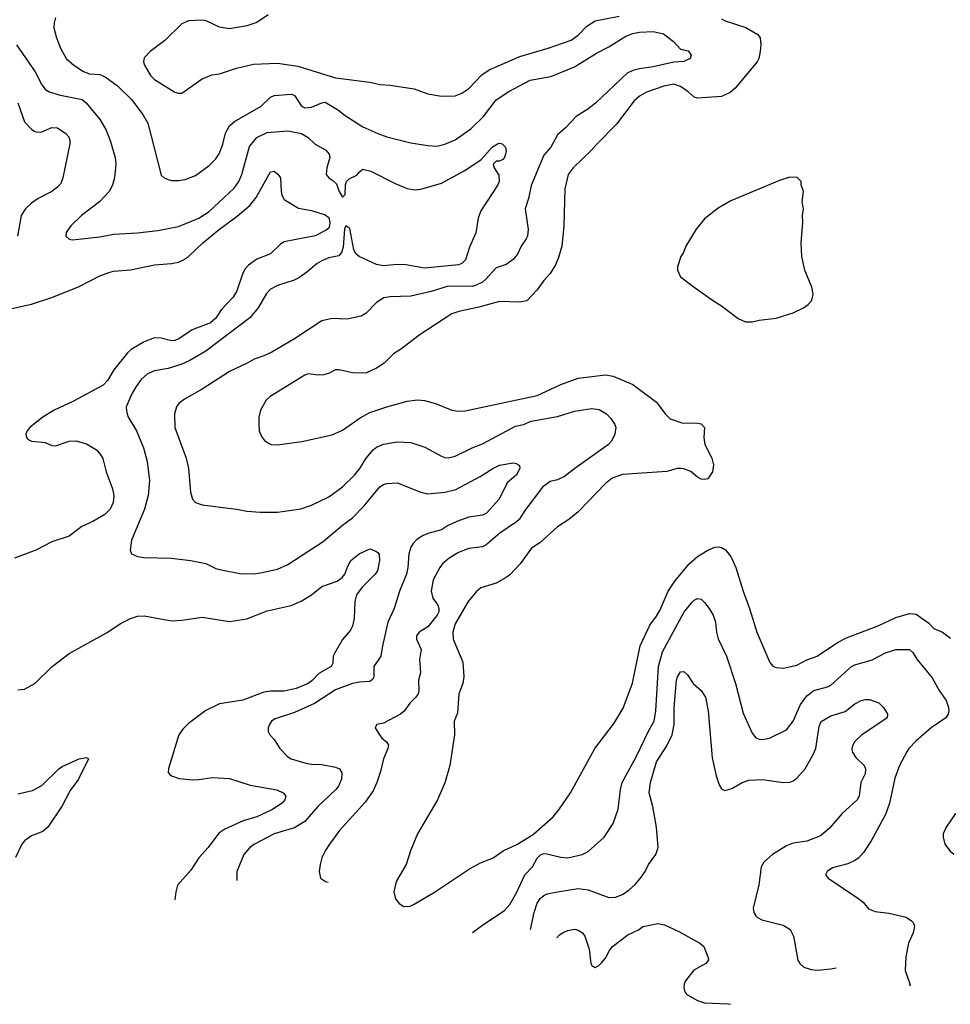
# Model space of a CAD drawing. Header units: inches. Extents: x 1649636 to 1815363, y 506543 to 641975.
# Tile 561 of 656: x 1791901 to 1797349, y 519932 to 525697. Entities that reach past the tile are written whole.
import ezdxf

# ---------------------------------------------------------------- set-up
doc = ezdxf.new("R2010")
doc.units = ezdxf.units.IN
doc.header["$MEASUREMENT"] = 0
doc.layers.add('B7591', color=7, linetype='Continuous')
doc.layers.add('B7592', color=7, linetype='Continuous')

msp = doc.modelspace()

# ---------------------------------------------------------------- linework, layer by layer
at = {"layer": 'B7591', "color": 5, "elevation": 520}
msp.add_lwpolyline([(1795799.7, 520000), (1795806.4, 519990), (1795870, 519953.7), (1795910, 519940.3), (1796050, 519933.8), (1796062.4, 519931.9)], dxfattribs=at)
at = {"layer": 'B7592', "color": 5}
for points, elevation in [([(1792110.5, 525710), (1792102.3, 525677.7), (1792101.3, 525650), (1792116.5, 525590), (1792139.6, 525530), (1792173.4, 525470), (1792218, 525430), (1792273.9, 525393.9), (1792310, 525379.4), (1792370, 525376.4), (1792402.3, 525362.3), (1792474, 525310), (1792556, 525230), (1792622.3, 525142.3), (1792652.2, 525090), (1792730, 524786.8), (1792746.8, 524770), (1792770, 524760.5), (1792790, 524755.5), (1792830, 524754.9), (1792870, 524760.5), (1792930, 524784.4), (1793010, 524842.4), (1793050, 524883.1), (1793070, 524914.9), (1793090, 524967.7), (1793106.9, 525033.1), (1793130, 525076.2), (1793158.9, 525101.1), (1793314, 525190), (1793370, 525242.9), (1793390, 525252.4), (1793490, 525261.2), (1793498.6, 525258.6), (1793511.5, 525251.5), (1793550, 525190.3), (1793570, 525181.1), (1793610, 525184.2), (1793670, 525210.8), (1793690, 525214.1), (1793768, 525168), (1793799.8, 525139.8), (1793909.1, 525070), (1793997, 525030), (1794050, 525011.7), (1794190, 524975.5), (1794290, 524959.3), (1794343.1, 524956.9), (1794390, 524967.8), (1794450, 524994), (1794542.6, 525057.4), (1794616.1, 525130), (1794690, 525226.7), (1794763.7, 525276.3), (1794890, 525342.7), (1795010, 525364.3), (1795150, 525420.6), (1795278.7, 525501.3), (1795350, 525537.5), (1795450, 525599.7), (1795490, 525616.8), (1795530, 525623.5), (1795610, 525627.1), (1795670, 525614.3), (1795729, 525569), (1795770, 525524.9), (1795813.9, 525513.9), (1795832.7, 525490), (1795825.5, 525470), (1795790, 525451.6), (1795730, 525448.8), (1795610, 525420.5), (1795530, 525409.2), (1795490, 525398.7), (1795456.6, 525383.4), (1795272, 525208), (1795227.2, 525172.8), (1795159, 525130), (1795097, 525063), (1795050, 525022.7), (1795010.2, 524950), (1794970, 524903.6), (1794894.8, 524725.2), (1794879.1, 524650), (1794859.5, 524590), (1794877.8, 524470), (1794874, 524430), (1794866.5, 524413.5), (1794837.8, 524370), (1794815.4, 524324.6), (1794790, 524293.3), (1794750, 524264.4), (1794690, 524244.7), (1794630, 524177.1), (1794610, 524160.6), (1794570, 524140.2), (1794550, 524135.4), (1794410, 524136.8), (1794310, 524105.4), (1794190, 524077.4), (1794070, 524074.2), (1794032.4, 524067.6), (1793990, 524040.5), (1793930, 523978.3), (1793899.6, 523960.4), (1793816.7, 523943.3), (1793730, 523948), (1793670, 523934.2), (1793510, 523828.5), (1793377.1, 523750), (1793331, 523729), (1793273.4, 523710), (1793233.8, 523686.2), (1793130, 523636.4), (1792970, 523533.5), (1792865.1, 523474.9), (1792832.7, 523450), (1792819.5, 523430), (1792807.4, 523390), (1792809.1, 523310), (1792876.5, 523130), (1792889.1, 523070), (1792901.7, 522930), (1792913, 522890), (1792930.3, 522870.3), (1792970, 522857), (1793170, 522831.8), (1793230, 522818.7), (1793310, 522813.7), (1793410, 522813.7), (1793546.7, 522833.3), (1793610, 522854.9), (1793710, 522903.6), (1793790, 522962.3), (1793861.5, 523030), (1793893.3, 523070), (1793929.7, 523130), (1793970, 523178.3), (1793990, 523193.8), (1794030, 523211.3), (1794110, 523224.4), (1794190, 523220.9), (1794273.3, 523193.3), (1794370, 523142), (1794390, 523133.7), (1794410, 523131.6), (1794450, 523141.3), (1794550, 523190.2), (1794610, 523213.2), (1794803.4, 523316.6), (1794850, 523326.9), (1794894.6, 523345.4), (1795050, 523374.2), (1795150, 523405.7), (1795250, 523419.4), (1795294.2, 523414.2), (1795337, 523390), (1795362.4, 523362.4), (1795385.7, 523325.7), (1795390.4, 523310), (1795385.8, 523270), (1795364.8, 523230), (1795348.8, 523210), (1795150.2, 523070), (1795090, 523022.5), (1795050, 523003.2), (1795007.3, 522992.7), (1794961.1, 522958.9), (1794857.5, 522822.5), (1794825.4, 522770), (1794810, 522755.9), (1794711.7, 522690), (1794630, 522619.8), (1794610, 522610.8), (1794530, 522600.8), (1794470, 522577.6), (1794416.1, 522543.9), (1794376.4, 522510), (1794361.1, 522490), (1794322, 522418), (1794309.3, 522350), (1794320.7, 522310), (1794349.4, 522269.4), (1794355.6, 522250), (1794355.4, 522230), (1794344.7, 522210), (1794290, 522142.8), (1794239.6, 522110), (1794225, 522090), (1794224.3, 522070), (1794250.9, 522010), (1794241.2, 521950), (1794246.7, 521873.3), (1794236, 521830), (1794238.3, 521770), (1794233.1, 521750), (1794219.5, 521730), (1794184.2, 521695.8), (1794151.6, 521648.4), (1794130.4, 521630), (1794030, 521578.4), (1793992, 521570), (1793983.6, 521556.4), (1793982, 521550), (1794007.3, 521510), (1794022, 521490), (1794048.9, 521468.9), (1794059.5, 521450), (1794057, 521430), (1794031.5, 521370), (1794014.3, 521294.3), (1793992.1, 521230), (1793970, 521182.4), (1793924.6, 521115.4), (1793773.7, 520950), (1793714, 520870), (1793690.4, 520830), (1793670.5, 520790), (1793659.3, 520750), (1793654.9, 520710), (1793663, 520670), (1793691.4, 520651.4), (1793707.7, 520646.7)], 560), ([(1793355.2, 525724.8), (1793290, 525681.1), (1793230, 525661.1), (1793130, 525643.5), (1793070, 525652.6), (1792992.7, 525690), (1792970, 525694.7), (1792890, 525689.7), (1792850, 525673), (1792750, 525574.5), (1792666, 525510), (1792630, 525474), (1792626, 525450), (1792632.7, 525430), (1792666.7, 525370), (1792690, 525347), (1792810, 525273.4), (1792830, 525267.3), (1792850, 525267.3), (1792969.5, 525350.5), (1793026.8, 525373.2), (1793070, 525380.7), (1793170, 525413), (1793270, 525435.5), (1793410, 525442), (1793530, 525424.9), (1793750, 525356.5), (1793950, 525331.7), (1794010, 525316.5), (1794070, 525312.9), (1794210, 525291.7), (1794290, 525262.6), (1794370, 525248.8), (1794450, 525250.3), (1794490, 525267.2), (1794530, 525294.3), (1794606.7, 525373.3), (1794650, 525403.8), (1794830, 525482), (1794994.5, 525530), (1795130, 525577.5), (1795170, 525605.6), (1795220.8, 525659.2), (1795270, 525690.2), (1795410, 525717.2)], 580), ([(1796010, 525702), (1796030.3, 525690.3), (1796152, 525652), (1796222.8, 525610), (1796236.4, 525590), (1796239.5, 525550), (1796236.1, 525510), (1796228.3, 525470), (1796219.1, 525450), (1796090, 525296.5), (1796059.6, 525270), (1796010, 525247.9), (1795870, 525236.5), (1795850, 525243.1), (1795814.8, 525274.8), (1795770, 525305.7), (1795730, 525318.7), (1795672.5, 525307.5), (1795570, 525273.3), (1795530, 525249.8), (1795498, 525222), (1795394.6, 525085.4), (1795275.2, 524964.8), (1795246.7, 524930), (1795141.1, 524830), (1795112.9, 524790), (1795093.2, 524706.8), (1795086.4, 524490), (1795075.2, 524370), (1795056.2, 524303.8), (1795038.5, 524261.5), (1795007, 524210), (1794970.3, 524170), (1794930, 524115.1), (1794870, 524051.2), (1794830, 524042.5), (1794710, 524047), (1794590, 524013.4), (1794471.2, 523988.8), (1794430, 523975.1), (1794240.5, 523850), (1794137.1, 523770), (1794090, 523741.3), (1794033.9, 523686.1), (1793990, 523656.2), (1793931.3, 523630), (1793910, 523627.6), (1793850.4, 523629.6), (1793770, 523646.9), (1793750, 523647.2), (1793713.3, 523626.7), (1793681.8, 523618.2), (1793650, 523616.3), (1793590, 523623.5), (1793570, 523615.4), (1793367.7, 523490), (1793344.9, 523470), (1793311, 523411), (1793302, 523370), (1793302, 523330), (1793304, 523290), (1793316.8, 523256.8), (1793333.7, 523233.7), (1793356.8, 523216.8), (1793374, 523210), (1793410, 523208), (1793553.1, 523226.9), (1793730, 523266.7), (1793790, 523293.7), (1793894.5, 523365.5), (1793950, 523396.1), (1794050, 523430.2), (1794170, 523463.9), (1794230, 523470.2), (1794270, 523467.8), (1794334.8, 523450), (1794430, 523410.3), (1794470, 523404.9), (1794510, 523407.6), (1794930, 523496.6), (1795070, 523561), (1795170, 523597.1), (1795330, 523616.8), (1795375.5, 523610), (1795490, 523560.9), (1795630, 523458), (1795679.1, 523390), (1795710, 523360.5), (1795777, 523337), (1795870, 523334.6), (1795890, 523330.3), (1795910.3, 523310), (1795905.7, 523250), (1795911.7, 523210), (1795952, 523130), (1795963.1, 523090), (1795956.4, 523050), (1795930, 523009.3), (1795910, 523003.7), (1795890, 523007), (1795870, 523018), (1795830, 523051.6), (1795790, 523067.3), (1795770, 523069.6), (1795750, 523069.6), (1795688.9, 523051.1), (1795430, 523034.3), (1795370, 523013), (1795330, 522981.3), (1795170, 522815.1), (1795115.5, 522770), (1795050, 522727.1), (1794945.4, 522634.6), (1794897.7, 522602.3), (1794831.5, 522510), (1794770, 522447.1), (1794748.4, 522430), (1794690, 522398.5), (1794600.5, 522370), (1794573.9, 522346.1), (1794526, 522290), (1794450, 522159.5), (1794437.4, 522110), (1794438.7, 522070), (1794494.5, 521934.5), (1794500.9, 521850), (1794496.1, 521810), (1794471.8, 521750), (1794463.8, 521636.2), (1794445.5, 521590), (1794446, 521510), (1794418.8, 521330), (1794390, 521228), (1794347.3, 521130), (1794230.4, 520929.6), (1794188.2, 520830), (1794163.8, 520750), (1794104.9, 520650), (1794090.7, 520590), (1794100.7, 520550), (1794122, 520522), (1794150, 520504.9), (1794187.1, 520507.1), (1794210, 520517.3), (1794330, 520587.7), (1794534.9, 520725.1), (1794599.1, 520760.9), (1794673.2, 520790), (1794732.3, 520830), (1794812.2, 520867.8), (1794882, 520910), (1794911.8, 520930), (1795025.1, 521030), (1795057.6, 521070), (1795125.6, 521170), (1795268, 521430), (1795382, 521578), (1795434.3, 521665.7), (1795488.1, 521811.9), (1795534.2, 522030), (1795590, 522152.2), (1795630, 522204.2), (1795650, 522241.1), (1795698.2, 522350), (1795737.1, 522410), (1795819.8, 522510), (1795870, 522553.4), (1795930, 522590.2), (1795970, 522607.6), (1795990, 522610.3), (1796010, 522605.7), (1796032.5, 522592.5), (1796066, 522550), (1796094, 522490), (1796135.8, 522350), (1796172.9, 522250), (1796217.1, 522110), (1796292.4, 521932.4), (1796310, 521912.4), (1796330, 521903.1), (1796370, 521899.5), (1796450, 521917.4), (1796510, 521949), (1796570, 521970.2), (1796688.2, 522050), (1796742.1, 522077.9), (1796930, 522149.2), (1797030, 522196.3), (1797110, 522220.5), (1797150, 522217.1), (1797222.8, 522162.8), (1797252.1, 522132.1), (1797303.1, 522110), (1797350, 522075.8)], 580), ([(1791882.8, 525550), (1791991.8, 525391.8), (1792030, 525315.3), (1792050.9, 525290.9), (1792070, 525277.3), (1792130, 525256.2), (1792267.3, 525230), (1792290, 525210.3), (1792371.7, 525110), (1792407.4, 525050), (1792431.8, 524990), (1792460.3, 524890), (1792464.2, 524850), (1792456.5, 524770), (1792444.6, 524730), (1792426.2, 524693.8), (1792369.3, 524630.7), (1792263.8, 524550), (1792200.5, 524490), (1792174, 524450), (1792171, 524430), (1792190, 524411), (1792210, 524408), (1792370, 524425.7), (1792450, 524440.3), (1792590, 524449.1), (1792710, 524462.4), (1792830, 524485), (1792950, 524534.2), (1793010, 524573.8), (1793156.5, 524710), (1793183.2, 524750), (1793202.2, 524790), (1793245.7, 524954.3), (1793290, 525006.5), (1793350, 525036.3), (1793470, 525046.5), (1793550, 525031.4), (1793590, 525007.4), (1793630, 524968.9), (1793693.8, 524933.8), (1793713.4, 524910), (1793716.4, 524890), (1793699, 524830), (1793695.8, 524790), (1793710.4, 524770), (1793735.3, 524755.3), (1793755.4, 524735.4), (1793770, 524694), (1793790, 524657.1), (1793807.3, 524672.7), (1793808, 524730), (1793815.1, 524750), (1793830, 524764.9), (1793874, 524786), (1793890, 524806.8), (1793910, 524822), (1793957.3, 524810), (1794098.5, 524738.5), (1794170, 524708), (1794210, 524700.5), (1794250, 524704.9), (1794370, 524739.1), (1794506.3, 524813.7), (1794602.7, 524877.3), (1794667.3, 524950), (1794699, 524970), (1794710, 524974), (1794724.7, 524970), (1794744.9, 524950), (1794750, 524926), (1794738.8, 524890), (1794730, 524879), (1794710, 524868.7), (1794690, 524868), (1794672, 524850), (1794678, 524830), (1794706, 524786), (1794707.4, 524750), (1794700.7, 524730), (1794601.5, 524578.5), (1794585.7, 524534.3), (1794572, 524448), (1794534.9, 524365.1), (1794510.3, 524290), (1794490.1, 524269.9), (1794470, 524262), (1794270, 524241.1), (1794161.3, 524261.3), (1794110, 524263.5), (1794030, 524255), (1793990, 524263.1), (1793889.4, 524310), (1793870, 524323.6), (1793857.4, 524350), (1793833.9, 524473.9), (1793810, 524489.5), (1793801.8, 524470), (1793795.6, 524364.4), (1793785.9, 524334.1), (1793770, 524314.5), (1793710, 524302.2), (1793670, 524285.6), (1793642, 524270), (1793581.7, 524218.3), (1793534.5, 524185.5), (1793507.8, 524172.2), (1793410, 524140.5), (1793370, 524119.6), (1793346.1, 524093.9), (1793297.3, 524010), (1793248.3, 523951.7), (1792990, 523756.2), (1792898.1, 523701.9), (1792850, 523679.4), (1792770, 523655.5), (1792690, 523641.4), (1792650, 523623.5), (1792611.7, 523590), (1792582.8, 523550), (1792559, 523510), (1792525.3, 523430), (1792525.8, 523405.8), (1792534.4, 523374.4), (1792586, 523290), (1792626.5, 523190), (1792647.9, 523110), (1792661.2, 522998.8), (1792653.8, 522910), (1792632.6, 522830), (1792554.9, 522650), (1792547.7, 522590), (1792556, 522570), (1792590, 522553.4), (1792628.3, 522548.3), (1792790, 522544.9), (1792902, 522530), (1792990, 522512.7), (1793050, 522484.4), (1793090, 522473), (1793190, 522454), (1793270, 522452.9), (1793310, 522457.3), (1793410, 522480.3), (1793470, 522506.3), (1793678.3, 522641.7), (1793790, 522736.5), (1793850, 522780.7), (1793918.2, 522850), (1794010, 522960.8), (1794030, 522975.5), (1794050, 522982.2), (1794110, 522985), (1794250, 522930.2), (1794290, 522921.3), (1794389.9, 522930.1), (1794453.5, 522946.5), (1794597.3, 523022.7), (1794671.8, 523070), (1794710, 523087.6), (1794790, 523102.4), (1794810, 523099.1), (1794827.3, 523087.3), (1794830, 523069), (1794810, 523032.7), (1794754.1, 522985.9), (1794708.4, 522890), (1794633.1, 522806.9), (1794610, 522796.5), (1794530, 522784.5), (1794460.3, 522759.7), (1794406.1, 522733.9), (1794370, 522709.2), (1794290.7, 522689.3), (1794262.7, 522677.3), (1794226.1, 522653.9), (1794204.7, 522630), (1794191.6, 522608.4), (1794178.9, 522570), (1794174, 522490), (1794164.8, 522450), (1794123.8, 522350), (1794093.7, 522250), (1794056.9, 522170), (1794024.7, 522030), (1794015.6, 521970), (1793974.6, 521910), (1793974.9, 521850), (1793966.9, 521833.1), (1793950, 521822.7), (1793890, 521818.8), (1793850, 521810.5), (1793750, 521773.3), (1793626.4, 521693.6), (1793510, 521641.1), (1793396.7, 521603.3), (1793376.3, 521590), (1793363, 521570), (1793356.3, 521550), (1793356.3, 521530), (1793364.9, 521510), (1793390, 521482.8), (1793424.9, 521430), (1793470, 521380.4), (1793490, 521368.9), (1793576.1, 521343.9), (1793610, 521337.8), (1793670, 521335.5), (1793750, 521320.3), (1793772.7, 521310), (1793787.4, 521287.4), (1793784.9, 521250), (1793766.7, 521210), (1793751.4, 521190), (1793646.7, 521090), (1793570, 521003.1), (1793510, 520966), (1793390, 520929.8), (1793274.9, 520870), (1793248.4, 520850), (1793212.7, 520810), (1793173, 520710), (1793173.2, 520657.2)], 540), ([(1791890.1, 525210.1), (1791930, 525099.3), (1791970, 525054.9), (1791990, 525042.4), (1792010, 525038.7), (1792030, 525040.9), (1792090, 525065.2), (1792122.7, 525062.7), (1792171.6, 525030), (1792189.1, 525010), (1792194.5, 524990), (1792194, 524970), (1792154.2, 524770), (1792141.5, 524738.5), (1792123, 524717), (1792089.5, 524690.5), (1792010, 524649), (1791970, 524622.5), (1791935, 524590), (1791909.3, 524550), (1791888.5, 524430)], 520), ([(1791838.4, 524001.6), (1791970, 524031.7), (1792089.4, 524070), (1792250, 524135.5), (1792370, 524196.9), (1792422.8, 524217.2), (1792450, 524223.8), (1792550, 524232.8), (1792690, 524261.4), (1792790.6, 524269.4), (1792830, 524277.5), (1792859.7, 524290), (1792890, 524311.2), (1792973.1, 524390), (1793070, 524471.1), (1793173.7, 524546.3), (1793250.8, 524610), (1793285.2, 524654.8), (1793370, 524805.5), (1793390.3, 524810.3), (1793412.8, 524792.8), (1793428.2, 524770), (1793431.8, 524690), (1793436, 524670), (1793450, 524643.7), (1793532.7, 524592.7), (1793610, 524579.8), (1793690, 524554.3), (1793710, 524538), (1793716.6, 524510), (1793715.1, 524490), (1793710, 524476.3), (1793696.3, 524463.7), (1793630, 524431.3), (1793450, 524396.4), (1793430, 524383.5), (1793370, 524326.8), (1793290, 524294.8), (1793241.2, 524258.8), (1793221.9, 524238.1), (1793207.2, 524212.8), (1793171.8, 524110), (1793150, 524072.4), (1793081.6, 523998.4), (1793048.8, 523950), (1793017.8, 523922.2), (1792910, 523880.2), (1792832.5, 523827.5), (1792810, 523818), (1792790, 523816.3), (1792730, 523831.9), (1792690, 523834.5), (1792630.1, 523809.9), (1792554.8, 523765.2), (1792533.1, 523746.9), (1792452.4, 523647.6), (1792416.1, 523583.9), (1792390, 523557.5), (1792216.1, 523463.9), (1792103.1, 523410), (1792030, 523366), (1791961.1, 523310), (1791944.6, 523290), (1791937, 523270), (1791940.4, 523250), (1791950, 523239.3), (1791970, 523228.9), (1792050, 523221.1), (1792090, 523202.8), (1792110, 523201.5), (1792190, 523228.9), (1792230, 523230.3), (1792292.6, 523212.6), (1792350, 523177.4), (1792372.9, 523152.9), (1792387.3, 523127.3), (1792407.3, 523050), (1792445.2, 522950), (1792451.9, 522910), (1792447.8, 522870), (1792431, 522830), (1792400.3, 522799.7), (1792330, 522758), (1792264.9, 522730), (1792190, 522672.3), (1792090, 522640.5), (1791994.9, 522590), (1791870, 522544.5)], 520), ([(1791890, 521774), (1791930, 521777.3), (1791990, 521810.6), (1792091.1, 521908.9), (1792190, 521986.4), (1792410, 522107.8), (1792495.8, 522164.2), (1792550, 522191.1), (1792590, 522204.5), (1792630, 522207.1), (1792790, 522178), (1792850, 522180.2), (1792970, 522198.3), (1793130, 522174.2), (1793230.7, 522189.3), (1793350, 522236.5), (1793490, 522267), (1793548.6, 522291.4), (1793609.7, 522330.3), (1793670, 522378.4), (1793759, 522410), (1793789.3, 522430), (1793804.5, 522450), (1793822, 522498), (1793839.5, 522530), (1793889, 522570), (1793950, 522598), (1793985.4, 522585.4), (1793996.9, 522576.9), (1794004.7, 522564.7), (1794006.8, 522530), (1793995.5, 522470), (1793982, 522450), (1793905.6, 522374.4), (1793873.8, 522330), (1793862.2, 522290), (1793858.4, 522190), (1793850, 522146), (1793838.2, 522121.8), (1793790, 522068.3), (1793745.2, 521990), (1793735.8, 521970), (1793735.3, 521930), (1793724.2, 521910), (1793651.8, 521868.2), (1793612.6, 521827.4), (1793590, 521810.5), (1793519, 521781), (1793450, 521764.6), (1793370, 521766.1), (1793330, 521759.2), (1793206.8, 521713.2), (1793070, 521691.3), (1792990, 521652.4), (1792890, 521575.3), (1792857.2, 521542.8), (1792833.8, 521510), (1792772.7, 521312.7), (1792770.6, 521290), (1792778.8, 521278.8), (1792790.4, 521270.4), (1792834.9, 521254.9), (1792910, 521246.3), (1792950, 521247.6), (1793030, 521260.3), (1793130, 521254), (1793250, 521214.7), (1793406.8, 521186.8), (1793444, 521170), (1793459.3, 521150), (1793454, 521130), (1793437, 521110), (1793377, 521070), (1793290, 521029.3), (1793210, 521006.4), (1793102.7, 520957.3), (1793066.4, 520933.6), (1793004.4, 520850), (1792949.2, 520790), (1792902.4, 520717.6), (1792825.3, 520630), (1792815.3, 520590), (1792809.8, 520544.5)], 520), ([(1794552.9, 520352.7), (1794618, 520402), (1794739.4, 520480.6), (1794770, 520516.4), (1794810, 520583.7), (1794857.5, 520690), (1794903.6, 520736.4), (1794930, 520787), (1794950, 520807.9), (1794970, 520814), (1794987.5, 520812.5), (1795070, 520793.2), (1795110, 520788.6), (1795194, 520810), (1795230, 520826.4), (1795322, 520910), (1795374.7, 520990), (1795405.3, 521074.7), (1795418.7, 521190), (1795428.6, 521230), (1795510, 521380.3), (1795584, 521536), (1795615.6, 521590), (1795625, 521650), (1795640.2, 521910), (1795663.6, 521996.4), (1795790, 522226), (1795835.5, 522284.5), (1795850, 522298.3), (1795870, 522307.6), (1795890, 522304.2), (1795910, 522285.3), (1795937.3, 522250), (1795960.2, 522210), (1795973.6, 522170), (1795980.3, 522110), (1795990, 522071), (1796038.3, 521970), (1796092.3, 521810), (1796136.1, 521636.1), (1796190, 521519.1), (1796210, 521493), (1796230, 521484.4), (1796250, 521482), (1796290, 521490.4), (1796390, 521538.4), (1796429.8, 521590.2), (1796472.8, 521687.2), (1796510, 521738.6), (1796550, 521768.4), (1796629.9, 521790.1), (1796650, 521800.2), (1796770, 521909.2), (1796790, 521919.2), (1796890.6, 521949.4), (1796968.9, 521988.9), (1797030, 522010.2), (1797110, 522008.8), (1797130, 521992.4), (1797153, 521953), (1797242.6, 521842.6), (1797283.2, 521770), (1797325.3, 521710), (1797337.8, 521670), (1797340.3, 521650), (1797336.5, 521630), (1797322, 521610), (1797236, 521550), (1797150, 521474.3), (1797106.7, 521430), (1797093.7, 521410), (1797051.8, 521330), (1797023.5, 521256.5), (1796992.4, 521110), (1796970, 521044), (1796884.9, 520890), (1796840, 520820), (1796811.8, 520788.2), (1796790, 520773.7), (1796750, 520755.3), (1796659.1, 520730), (1796628, 520710), (1796619.1, 520690), (1796634, 520670), (1796814, 520550), (1796838.8, 520530), (1796871, 520490), (1796910, 520475.8), (1796990, 520466.5), (1797090, 520441.7), (1797121.6, 520421.6), (1797132.2, 520410), (1797139.5, 520390), (1797132.2, 520350), (1797104.9, 520290), (1797087.7, 520210), (1797084.9, 520130), (1797114, 520046), (1797109.2, 520040.5)], 560), ([(1794891.6, 520370.1), (1794912.8, 520470), (1794930, 520524.2), (1794948.2, 520551.8), (1794970, 520569), (1794990, 520577.8), (1795050, 520591.4), (1795170, 520609.3), (1795230, 520602.2), (1795350, 520557.6), (1795390, 520559.3), (1795430, 520574.9), (1795470, 520602.4), (1795505.5, 520634.5), (1795542.2, 520677.8), (1795563.5, 520710), (1795582, 520750), (1795626, 520810), (1795639.3, 520850), (1795629.8, 520970), (1795608.4, 521090), (1795587, 521170), (1795593.7, 521230), (1795629, 521351), (1795690, 521445.7), (1795719.9, 521510), (1795732.2, 521570), (1795732.3, 521670), (1795746.2, 521830), (1795751.3, 521850), (1795770, 521879.3), (1795790, 521880.5), (1795810, 521860.5), (1795843.7, 521810), (1795891.4, 521770), (1795915, 521730), (1795931, 521650), (1795955, 521375), (1795979, 521270), (1795996.3, 521216.3), (1796010, 521193.4), (1796030, 521183.1), (1796070, 521194.9), (1796130, 521231.1), (1796170, 521244.7), (1796250, 521248.4), (1796370, 521230.2), (1796410, 521233.2), (1796430, 521241.3), (1796450, 521256.5), (1796499.8, 521310), (1796546.1, 521393.9), (1796561.5, 521430), (1796581.2, 521558.8), (1796592.9, 521587.1), (1796650, 521621.1), (1796733.8, 521646.2), (1796790, 521691.5), (1796826.6, 521710), (1796850, 521717.4), (1796875.8, 521715.8), (1796930, 521697.3), (1796958, 521670), (1796981, 521630), (1796978.8, 521610), (1796830, 521508.3), (1796790.3, 521470), (1796778.5, 521450), (1796772.4, 521430), (1796774.9, 521410), (1796796.9, 521376.9), (1796844, 521330), (1796852.2, 521310), (1796850, 521280.9), (1796825, 521230), (1796815.8, 521150), (1796803.8, 521130), (1796715.3, 521050), (1796639.7, 520960.3), (1796590, 520918.2), (1796510, 520886.2), (1796430, 520875.8), (1796390, 520860.3), (1796307.6, 520810), (1796256.7, 520763.3), (1796242.6, 520737.4), (1796228.7, 520631.3), (1796194.6, 520494.6), (1796198, 520470), (1796210.6, 520450), (1796219.9, 520439.9), (1796245.8, 520425.8), (1796370, 520395.8), (1796410.6, 520370), (1796430.4, 520330), (1796457.3, 520190), (1796467.3, 520170), (1796491, 520150), (1796535.1, 520135.1), (1796571.8, 520131.8), (1796650, 520139.1), (1796680.6, 520146.1)], 540), ([(1791890, 521164), (1791975.4, 521184.6), (1792030, 521213.4), (1792129.8, 521310.2), (1792150, 521324.6), (1792250, 521368.5), (1792290, 521377.3), (1792304.7, 521370), (1792245.8, 521250), (1792196.1, 521183.9), (1792150, 521094.3), (1792065.4, 520970), (1792036.3, 520943.7), (1791970, 520918.6), (1791929, 520890), (1791913.1, 520870), (1791876.8, 520791.2)], 480), ([(1797379.3, 521050), (1797323.8, 520970), (1797308, 520930), (1797307.3, 520910), (1797317.3, 520870), (1797348.3, 520828.3), (1797370, 520810.8)], 580), ([(1795046.1, 520320.5), (1795061.2, 520338.8), (1795085.9, 520354.1), (1795110, 520365), (1795150, 520372.1), (1795170, 520366.7), (1795196.5, 520350), (1795210.3, 520330), (1795235.1, 520255.1), (1795243.7, 520170), (1795250, 520159.1), (1795270, 520147.6), (1795290, 520157), (1795310, 520176.5), (1795330, 520201.1), (1795356.4, 520250), (1795372.2, 520270), (1795461.8, 520338.2), (1795527.8, 520370), (1795550, 520386.5), (1795570, 520392.2), (1795635.9, 520404.1), (1795676.8, 520396.8), (1795758.9, 520358.9), (1795883.7, 520290), (1795906, 520270), (1795930.5, 520210), (1795934, 520190), (1795918.8, 520170), (1795848.5, 520131.5), (1795799.5, 520070), (1795790.4, 520050), (1795788.5, 520030), (1795793, 520010), (1795799.7, 520000)], 520)]:
    msp.add_lwpolyline(points, dxfattribs=dict(at, elevation=elevation))
at = {"layer": 'B7592', "color": 5, "elevation": 620}
msp.add_lwpolyline([(1796410, 524775.1), (1796350, 524755.1), (1796064.1, 524635.9), (1795990, 524593.2), (1795910.8, 524530), (1795861, 524470), (1795801, 524370), (1795786.4, 524333.6), (1795771.3, 524310), (1795751.3, 524250), (1795751.3, 524230), (1795770, 524192), (1795850.5, 524130.5), (1795962.8, 524050), (1796010, 524022), (1796107.1, 523947.1), (1796150, 523928.4), (1796190, 523928.7), (1796230, 523938), (1796328.7, 523950), (1796430, 523981.3), (1796489.2, 524010), (1796517.2, 524030), (1796536, 524050), (1796542.7, 524070), (1796546, 524090), (1796538, 524130), (1796497.2, 524230), (1796479.3, 524310), (1796476, 524390), (1796486.6, 524510), (1796483.7, 524550), (1796489.3, 524590), (1796482.7, 524630), (1796489, 524690), (1796475.3, 524730), (1796475.3, 524750), (1796452.5, 524772.5)], close=True, dxfattribs=at)

doc.saveas('drawing.dxf')
